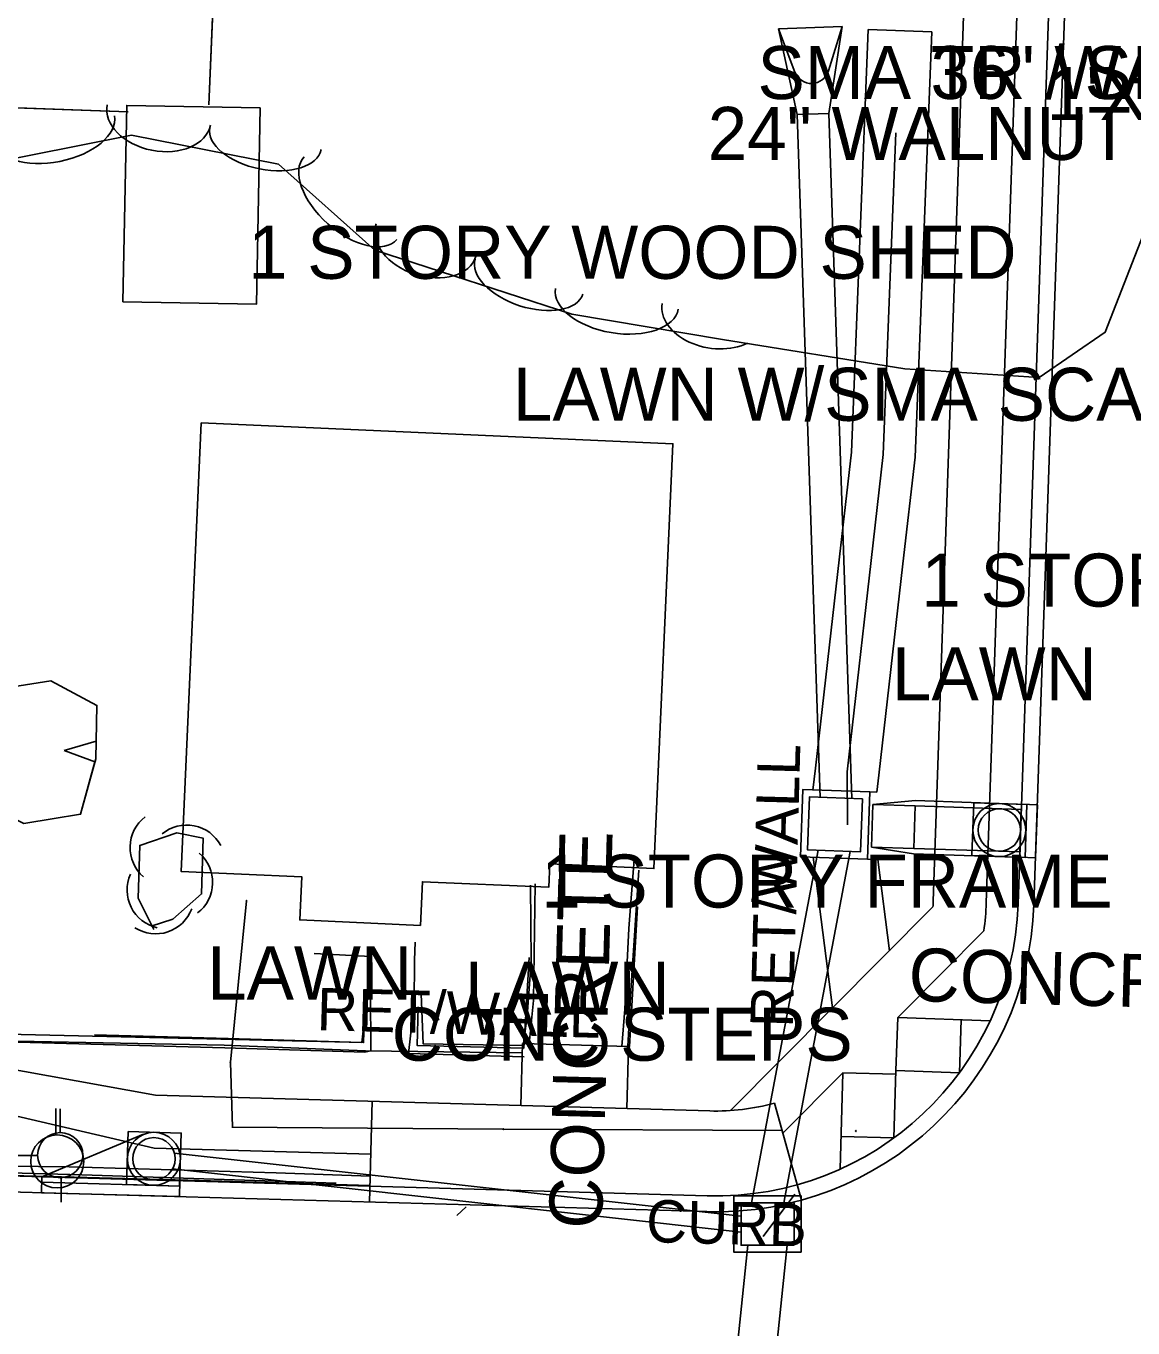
# Model space of a CAD drawing. Extents: x 978516 to 993312, y 1836504 to 1846212.
# Drawn here: x 992368 to 992472.3, y 1842882.7 to 1843005.5 of the extents above; entities that cross this region are included whole.
import ezdxf

# ---------------------------------------------------------------- set-up
doc = ezdxf.new("R2010")
doc.units = 0
for name, color, linetype in [('R_Drainage', 7, 'Continuous'), ('R_Proposed Road', 7, 'Continuous'), ('R_Special Ditch', 7, 'Continuous'), ('S_BUILDING', 7, 'Continuous'), ('S_CURB', 7, 'Continuous'), ('S_CURB_ANNOT', 7, 'Continuous'), ('S_DRIVEWAY', 7, 'Continuous'), ('S_DRIVEWAY_ANNOT', 7, 'Continuous'), ('S_EDGE_CONCRETE', 7, 'Continuous'), ('S_EDGE_PAVEMENT', 7, 'Continuous'), ('S_FENCE', 7, 'Continuous'), ('S_GAS_UTILITIES', 7, 'Continuous'), ('S_IRON_PIN_ANNOT', 7, 'Continuous'), ('S_LANDSCAPING', 7, 'Continuous'), ('S_MISC_STRUCTURES_ANNOT', 7, 'Continuous'), ('S_PARKING_ANNOT', 7, 'Continuous'), ('S_SIDEWALK', 7, 'Continuous'), ('S_SURVEY_TEXT_ANNOT', 7, 'Continuous'), ('S_TREE', 7, 'Continuous'), ('S_TREE_ANNOT', 7, 'Continuous'), ('S_UTILITY_POLE', 7, 'Continuous'), ('S_UTL_PT_SYM', 7, 'Continuous'), ('S_WALL', 7, 'Continuous')]:
    doc.layers.add(name, color=color, linetype=linetype)

msp = doc.modelspace()

# ---------------------------------------------------------------- linework, layer by layer
at = {"layer": 'R_Drainage'}
for p, q in [((992444.91, 1843005.46), (992438.91, 1843005.26)), ((992438.91, 1843005.26), (992440.68, 1842997.16)), ((992440.47, 1843001.18), (992438.91, 1843005.26)), ((992443.62, 1843001.28), (992444.91, 1843005.46)), ((992443.68, 1842997.26), (992444.91, 1843005.46)), ((992447.37, 1843005.2), (992445.81, 1842965.33)), ((992453.37, 1843004.96), (992447.37, 1843005.2)), ((992453.37, 1843004.96), (992451.79, 1842964.87)), ((992443.68, 1842997.26), (992440.68, 1842997.16)), ((992440.68, 1842997.16), (992442.84, 1842932.78)), ((992443.68, 1842997.26), (992445.84, 1842932.68)), ((992447.53, 1842933.29), (992448.19, 1842933.27)), ((992447.82, 1842932.1), (992447.68, 1842928.1)), ((992451.84, 1842932.47), (992447.82, 1842932.1)), ((992447.82, 1842932.1), (992451.81, 1842931.97)), ((992451.81, 1842931.97), (992451.68, 1842927.97)), ((992461.81, 1842931.63), (992451.81, 1842931.97)), ((992462.33, 1842932.11), (992451.84, 1842932.47)), ((992457.16, 1842927.29), (992457.33, 1842932.28)), ((992461.81, 1842931.63), (992461.67, 1842927.63)), ((992462.33, 1842932.11), (992462.16, 1842927.11)), ((992442.65, 1842927.79), (992436.36, 1842894.55)), ((992447.68, 1842928.1), (992451.66, 1842927.47)), ((992447.68, 1842928.1), (992451.68, 1842927.97)), ((992461.67, 1842927.63), (992451.68, 1842927.97)), ((992445.68, 1842927.68), (992439.41, 1842894.55)), ((992447.31, 1842926.96), (992448.27, 1842926.93)), ((992462.16, 1842927.11), (992451.66, 1842927.47)), ((992461.66, 1842927.13), (992463.16, 1842927.08)), ((992369.48, 1842897), (992379.07, 1842901.01)), ((992377.61, 1842901.27), (992382.61, 1842901.13)), ((992381.96, 1842899.24), (992435.39, 1842893.3)), ((992381.8, 1842897.75), (992435.39, 1842891.79)), ((992369.47, 1842896.5), (992382.46, 1842896.13)), ((992436.04, 1842890.55), (992432.38, 1842855.46)), ((992439.73, 1842890.55), (992436.03, 1842855.08))]:
    msp.add_line(p, q, dxfattribs=at)
for points in [[(992445.81, 1842965.33), (992444.68, 1842955.47), (992442.41, 1842935.54), (992442.17, 1842933.47)], [(992451.79, 1842964.87), (992450.64, 1842954.79), (992448.37, 1842934.86), (992448.19, 1842933.27)], [(992463.16, 1842927.08), (992463.33, 1842932.08), (992461.83, 1842932.13), (992461.66, 1842927.13)], [(992442.19, 1842927.14), (992444.01, 1842912.93)], [(992448.27, 1842926.93), (992449.37, 1842918.32)]]:
    msp.add_lwpolyline(points, dxfattribs=at)
for points in [[(992447.53, 1842933.29), (992441.2, 1842933.51), (992440.98, 1842927.18), (992447.31, 1842926.96)], [(992446.84, 1842932.65), (992441.84, 1842932.82), (992441.67, 1842927.82), (992446.66, 1842927.65)], [(992457.16, 1842927.29), (992457.33, 1842932.28), (992462.33, 1842932.11), (992462.16, 1842927.11)], [(992461.66, 1842927.13), (992461.83, 1842932.13), (992463.33, 1842932.08), (992463.16, 1842927.08)], [(992377.61, 1842901.27), (992382.61, 1842901.13), (992382.46, 1842896.13), (992377.47, 1842896.27)], [(992369.48, 1842897), (992382.48, 1842896.63), (992382.44, 1842895.13), (992369.44, 1842895.5)], [(992441.05, 1842889.88), (992441.05, 1842895.22), (992434.72, 1842895.22), (992434.72, 1842889.88)], [(992441.05, 1842889.88), (992441.05, 1842895.22), (992434.72, 1842895.22), (992434.72, 1842889.88)], [(992440.39, 1842890.55), (992440.39, 1842894.55), (992435.39, 1842894.55), (992435.39, 1842890.55)], [(992440.39, 1842890.55), (992440.39, 1842894.55), (992435.39, 1842894.55), (992435.39, 1842890.55)]]:
    msp.add_lwpolyline(points, close=True, dxfattribs=at)
for centre, radius in [((992459.74, 1842929.7), 2.5), ((992459.74, 1842929.7), 2.5), ((992459.74, 1842929.7), 2.5), ((992459.74, 1842929.7), 2), ((992459.74, 1842929.7), 2), ((992459.74, 1842929.7), 2), ((992380.04, 1842898.7), 2.5), ((992380.04, 1842898.7), 2.5), ((992380.04, 1842898.7), 2.5), ((992380.04, 1842898.7), 2), ((992380.04, 1842898.7), 2), ((992380.04, 1842898.7), 2)]:
    msp.add_circle(centre, radius, dxfattribs=at)
msp.add_arc((992442.03, 1843001.77), 1.67, 200.9572, 342.8719, dxfattribs=at)
at = {"layer": 'R_Proposed Road'}
for p, q in [((992453.51, 1842923), (992459.81, 1843106.67)), ((992458.51, 1842922.83), (992464.8, 1843106.5)), ((992461.51, 1842922.73), (992467.8, 1843106.4)), ((992463, 1842922.68), (992469.3, 1843106.34)), ((992453.48, 1842922.46), (992434.39, 1842903.25)), ((992458.28, 1842920.2), (992450.16, 1842912.02)), ((992450.16, 1842912.02), (992449.98, 1842907.02)), ((992450.16, 1842912.02), (992458.88, 1842911.72)), ((992456.15, 1842911.81), (992455.98, 1842906.82)), ((992380.2, 1842904.7), (992350.35, 1842910.08)), ((992414.79, 1842909.56), (992414.62, 1842903.72)), ((992414.79, 1842909.56), (992424.78, 1842909.28)), ((992424.78, 1842909.28), (992424.61, 1842903.43)), ((992449.8, 1842900.67), (992449.98, 1842907.02)), ((992449.98, 1842907.02), (992455.98, 1842906.82)), ((992350.25, 1842906.62), (992380.06, 1842899.7)), ((992444.98, 1842906.81), (992439.33, 1842901.13)), ((992444.72, 1842897.71), (992444.98, 1842906.81)), ((992444.98, 1842906.81), (992449.97, 1842906.67)), ((992380.2, 1842904.7), (992432.44, 1842903.21)), ((992400.62, 1842904.12), (992400.35, 1842894.62)), ((992441.1, 1842894.81), (992438.54, 1842903.96)), ((992444.81, 1842900.81), (992449.8, 1842900.67)), ((992380.06, 1842899.7), (992400.48, 1842899.12)), ((992349.99, 1842897.56), (992432.21, 1842895.22)), ((992349.95, 1842896.06), (992432.17, 1842893.72))]:
    msp.add_line(p, q, dxfattribs=at)
for radius, start, end in [(20.5, 356.5314, 358.0361), (30, 268.3694, 358.0361), (28.5, 268.3694, 358.0361), (25.5, 352.092, 358.0361), (20.5, 268.3694, 285.6222)]:
    msp.add_arc((992433.02, 1842923.7), radius, start, end, dxfattribs=at)
at = {"layer": 'R_Special Ditch'}
for points in [[(992449.99, 1842995.44), (992448.8, 1842965.1), (992447.66, 1842955.13), (992446.99, 1842949.29), (992446.52, 1842945.16), (992445.39, 1842935.2), (992445.43, 1842930.19)], [(992445.43, 1842930.19), (992445.39, 1842935.2), (992446.52, 1842945.16), (992446.99, 1842949.29), (992447.66, 1842955.13), (992448.8, 1842965.1)]]:
    msp.add_lwpolyline(points, dxfattribs=at)
at = {"layer": 'S_BUILDING'}
for points in [[(992390.06, 1842997.79), (992389.71, 1842979.28), (992377.12, 1842979.52), (992377.48, 1842998.03)], [(992384.49, 1842968.1), (992428.96, 1842966.13), (992427.18, 1842926.07), (992417.37, 1842926.5), (992417.27, 1842924.3), (992405.35, 1842924.83), (992405.17, 1842920.71), (992393.79, 1842921.22), (992393.97, 1842925.29), (992382.61, 1842925.79)]]:
    msp.add_lwpolyline(points, close=True, dxfattribs=at)
at = {"layer": 'S_CURB'}
for points in [[(992400.42, 1842897.07), (992391.58, 1842897.39), (992372.04, 1842897.93), (992348.79, 1842898.2)], [(992440.47, 1842895.36), (992437.49, 1842891.36)], [(992409.47, 1842894.17), (992408.59, 1842893.35)]]:
    msp.add_lwpolyline(points, dxfattribs=at)
at = {"layer": 'S_DRIVEWAY'}
for points in [[(992425.31, 1842926.92), (992424.81, 1842920.41), (992424.44, 1842912.81), (992424.14, 1842909.3)], [(992415.42, 1842909.54), (992415.82, 1842913.61), (992415.97, 1842924.63)]]:
    msp.add_lwpolyline(points, dxfattribs=at)
at = {"layer": 'S_EDGE_CONCRETE'}
msp.add_lwpolyline([(992397.22, 1842896.39), (992373.23, 1842897.18), (992349.63, 1842897.84), (992326.16, 1842898.22), (992302.46, 1842899.11), (992278.75, 1842900), (992258.41, 1842900.56)], dxfattribs=at)
at = {"layer": 'S_EDGE_PAVEMENT'}
msp.add_lwpolyline([(992258.62, 1842900.35), (992333.22, 1842897.99), (992383.24, 1842896.68), (992400.4, 1842896.17)], dxfattribs=at)
at = {"layer": 'S_FENCE'}
for points in [[(992385.22, 1842998.1), (992389.99, 1843111.96)], [(992385.22, 1842998.1), (992386.06, 1843018.09)], [(992290.5, 1843000.5), (992377.61, 1842997.44)], [(992358.47, 1842998.11), (992377.61, 1842997.44)]]:
    msp.add_lwpolyline(points, dxfattribs=at)
at = {"layer": 'S_GAS_UTILITIES'}
for p, q in [((992387.27, 1842907.81), (992388.78, 1842923.01)), ((992387.45, 1842901.67), (992387.27, 1842907.81)), ((992412.98, 1842901.49), (992387.4, 1842901.67)), ((992439.27, 1842901.36), (992412.98, 1842901.49))]:
    msp.add_line(p, q, dxfattribs=at)
at = {"layer": 'S_IRON_PIN_ANNOT'}
for points in [[(992425.64, 1842922.46), (992424.88, 1842909.28)], [(992404.95, 1842913.03), (992404.85, 1842909.39), (992414.91, 1842909.12), (992415.42, 1842917.68)], [(992323.16, 1842911.47), (992399.81, 1842909.66), (992399.94, 1842914.47)]]:
    msp.add_lwpolyline(points, dxfattribs=at)
at = {"layer": 'S_SIDEWALK'}
for points in [[(992395.16, 1842918.07), (992400.49, 1842917.76), (992400.45, 1842914.48), (992400.48, 1842908.87), (992399.91, 1842908.76)], [(992404.57, 1842913.34), (992404.62, 1842917.42), (992404.66, 1842919.12)], [(992404.05, 1842908.63), (992404.57, 1842913.34)], [(992399.91, 1842908.76), (992386.73, 1842909.15), (992355.7, 1842910.01), (992322.96, 1842910.45)], [(992367.11, 1842909.8), (992386.67, 1842909.42), (992399.99, 1842908.89), (992414.76, 1842908.7)], [(992414.94, 1842908.3), (992404.05, 1842908.63)]]:
    msp.add_lwpolyline(points, dxfattribs=at)
at = {"layer": 'S_TREE'}
for p, q in [((992374.6, 1842938.07), (992371.58, 1842937.19)), ((992371.58, 1842937.19), (992374.56, 1842936.11))]:
    msp.add_line(p, q, dxfattribs=at)
for points in [[(992435.94, 1843020.22), (992446.8, 1843019.93), (992455.46, 1843016.41), (992465.92, 1843013.97), (992482.15, 1843012.21), (992494.92, 1843010.06), (992506.97, 1843005.67), (992511.41, 1842994.69), (992503.7, 1842987.35), (992489.98, 1842987.44), (992473.81, 1842987.13), (992469.71, 1842976.64), (992463.5, 1842972.37), (992450.82, 1842973.19), (992433.65, 1842975.97), (992419.45, 1842978.35), (992400.87, 1842984.39), (992391.78, 1842992.48), (992377.94, 1842995.21), (992363.52, 1842992.38)], [(992362.99, 1842932.91), (992362.41, 1842937.4), (992363.73, 1842942.74), (992370.33, 1842943.76), (992374.66, 1842941.45), (992374.6, 1842938.07)], [(992362.99, 1842932.91), (992362.41, 1842937.4), (992363.73, 1842942.74), (992370.33, 1842943.76), (992374.66, 1842941.45), (992374.57, 1842936.43), (992373.13, 1842931.19), (992367.77, 1842930.31), (992362.99, 1842932.75)], [(992374.48, 1842936.12), (992373.13, 1842931.19), (992367.77, 1842930.31), (992362.99, 1842932.75)], [(992380.03, 1842920.32), (992378.57, 1842923.26), (992378.7, 1842928.25), (992382.2, 1842929.43), (992384.68, 1842928.94), (992384.54, 1842923.68), (992381.81, 1842921.31), (992379.79, 1842920.64)]]:
    msp.add_lwpolyline(points, dxfattribs=at)
for centre, start, end in [((992381.43, 1842928.06), 127.647, 229.2439), ((992383.13, 1842926.53), 28.0304, 129.6273), ((992381.94, 1842924.76), 307.647, 49.2439), ((992381.15, 1842924.04), 155.7024, 257.2993), ((992380.2, 1842923.55), 237.7064, 339.3033)]:
    msp.add_arc(centre, 3.64, start, end, dxfattribs=at)
for centre, major_axis, ratio, end_param in [((992380.5, 1842997.13), (4.86, -0.96), 0.685126, 6.283185), ((992370.55, 1842995.92), (5.76, 1.13), 0.549947, 6.283185), ((992390.56, 1842994.89), (5.25, -1.03), 0.540554, 6.283185), ((992398.57, 1842989.28), (4.38, -3.9), 0.549977, 6.283185), ((992405.69, 1842985.33), (4.71, -1.53), 0.685131, 6.283185), ((992415.41, 1842981.89), (5.08, -1.65), 0.540558, 6.283185), ((992423.68, 1842979.79), (5.79, -0.97), 0.549931, 6.283185), ((992432.85, 1842978.52), (4.89, -0.82), 0.685126, 5.52129)]:
    msp.add_ellipse(centre, major_axis=major_axis, ratio=ratio, start_param=3.141593, end_param=end_param, dxfattribs=at)
at = {"layer": 'S_UTILITY_POLE'}
for p, q in [((992370.79, 1842900.97), (992370.79, 1842903.45)), ((992371.21, 1842901.15), (992371.21, 1842903.4)), ((992369.12, 1842899.02), (992366.79, 1842899.02)), ((992371.29, 1842894.6), (992371.29, 1842896.93))]:
    msp.add_line(p, q, dxfattribs=at)
for centre, radius in [((992370.93, 1842898.45), 2.5), ((992371.21, 1842899.04), 2.13)]:
    msp.add_circle(centre, radius, dxfattribs=at)
at = {"layer": 'S_UTL_PT_SYM'}
for points in [[(992388.78, 1842923.01), (992388.78, 1842923.06), (992388.78, 1842923.01), (992388.73, 1842923.01), (992388.78, 1842923.01), (992388.78, 1842922.96), (992388.78, 1842923.01), (992388.83, 1842923.01)], [(992387.27, 1842907.81), (992387.27, 1842907.86), (992387.27, 1842907.81), (992387.22, 1842907.81), (992387.27, 1842907.81), (992387.27, 1842907.76), (992387.27, 1842907.81), (992387.32, 1842907.81)], [(992412.98, 1842901.49), (992412.98, 1842901.54), (992412.98, 1842901.49), (992412.93, 1842901.49), (992412.98, 1842901.49), (992412.98, 1842901.44), (992412.98, 1842901.49), (992413.03, 1842901.49)], [(992446.22, 1842901.32), (992446.22, 1842901.37), (992446.22, 1842901.32), (992446.17, 1842901.32), (992446.22, 1842901.32), (992446.22, 1842901.27), (992446.22, 1842901.32), (992446.27, 1842901.32)]]:
    msp.add_lwpolyline(points, dxfattribs=at)
at = {"layer": 'S_WALL'}
for points in [[(992424.73, 1842909.28), (992425.01, 1842914.56), (992425.75, 1842925.91)], [(992415.54, 1842924.51), (992415.61, 1842917.35), (992415.22, 1842912.14), (992414.84, 1842909.39), (992405.42, 1842909.54), (992405.23, 1842914.27)], [(992400.19, 1842914.28), (992399.64, 1842909.67), (992387.03, 1842910.04), (992374.43, 1842910.4)]]:
    msp.add_lwpolyline(points, dxfattribs=at)

# ---------------------------------------------------------------- texts
at = {"layer": 'S_CURB_ANNOT'}
msp.add_text('CURB', height=4, rotation=358.4454, dxfattribs=at).set_placement((992426.4, 1842890.85))
at = {"layer": 'S_DRIVEWAY_ANNOT'}
msp.add_text('CONCRETE', height=5, rotation=88.4454, dxfattribs=at).set_placement((992422.27, 1842892.05))
at = {"layer": 'S_LANDSCAPING'}
for rotation, p in [(88.4454, (992440.26, 1842911.04)), (358.4454, (992395.36, 1842910.83))]:
    msp.add_text('RET/WALL', height=4, rotation=rotation, dxfattribs=at).set_placement(p)
at = {"layer": 'S_MISC_STRUCTURES_ANNOT'}
msp.add_text("1'X 1' MTL SPEAKERBOX", height=5, dxfattribs=at).set_placement((992464.2, 1842996.66))
at = {"layer": 'S_PARKING_ANNOT'}
msp.add_text('CONCRETE', height=5, rotation=358.4454, dxfattribs=at).set_placement((992451.13, 1842913.59))
at = {"layer": 'S_SURVEY_TEXT_ANNOT'}
for s, p in [('SMA TR / SHRUBS ALONG PK', (992436.94, 1842998.63)), ('24" WALNUT', (992432.25, 1842992.89)), ('1 STORY WOOD SHED', (992388.92, 1842981.68)), ('LAWN W/SMA SCATERED TREES', (992413.89, 1842968.29)), ('1 STORY STONE', (992452.39, 1842950.77)), ('LAWN', (992449.62, 1842941.93)), ('1 STORY FRAME', (992416.55, 1842922.39)), ('LAWN', (992385.06, 1842913.72)), ('LAWN', (992409.34, 1842912.28)), ('CONC STEPS', (992402.45, 1842907.95))]:
    msp.add_text(s, height=5, dxfattribs=at).set_placement(p)
at = {"layer": 'S_TREE_ANNOT'}
msp.add_text('36" WALNUT', height=5, dxfattribs=at).set_placement((992453.25, 1842998.64))

doc.saveas('drawing.dxf')
